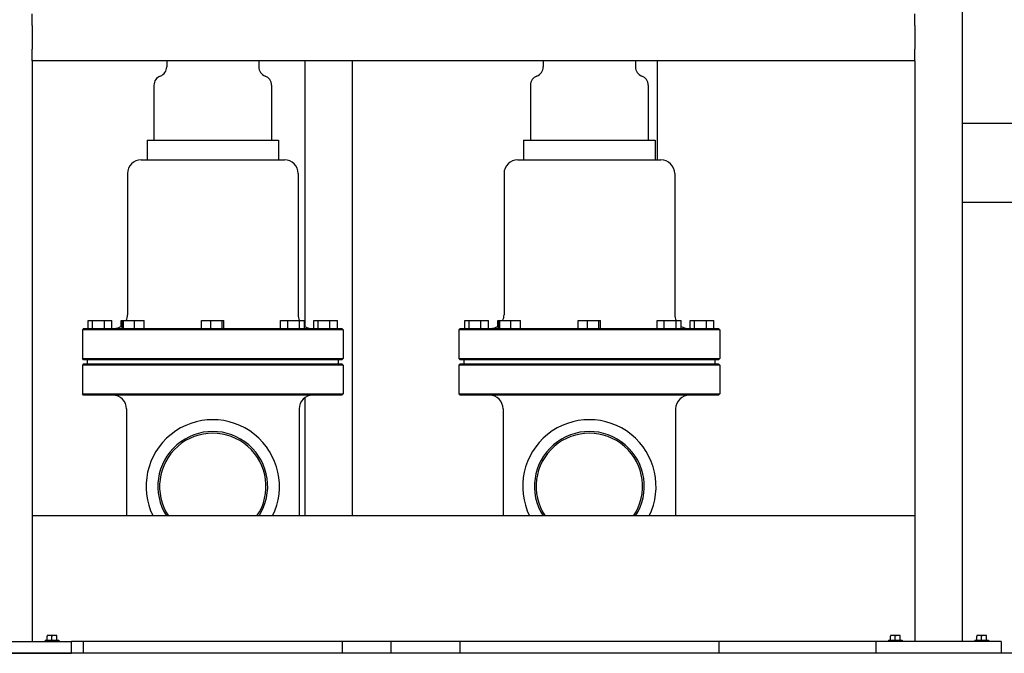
# Model space of a CAD drawing. Header units: inches. Extents: x 18 to 846, y -44 to 561.
# Tile 473 of 637: x 489 to 520, y 257 to 277. Entities that reach past the tile are written whole.
import ezdxf

# ---------------------------------------------------------------- set-up
doc = ezdxf.new("R2010")
doc.units = ezdxf.units.IN
doc.header["$LTSCALE"] = 24
doc.header["$MEASUREMENT"] = 0
doc.layers.add('Visible (ANSI)', color=7, linetype='Continuous', lineweight=30)

msp = doc.modelspace()

# ---------------------------------------------------------------- linework, layer by layer
at = {"layer": 'Visible (ANSI)'}
for p, q in [((519.05343, 292.9565), (519.05343, 257.2065)), ((489.42843, 276.8315), (489.42843, 277.2065)), ((517.55343, 276.8315), (517.55343, 277.2065)), ((489.42843, 276.8315), (489.42843, 276.0815)), ((517.55343, 276.8315), (517.55343, 276.0815)), ((489.42843, 275.7065), (489.42843, 276.0815)), ((517.55343, 275.7065), (517.55343, 276.0815)), ((489.42843, 275.7065), (489.42843, 257.2065)), ((517.55343, 275.7065), (489.42843, 275.7065)), ((493.70968, 275.7065), (493.70968, 275.51572)), ((496.64718, 275.7065), (496.64718, 275.51572)), ((498.11593, 275.7065), (498.11593, 267.23887)), ((499.61593, 275.7065), (499.61593, 261.2065)), ((505.70968, 275.7065), (505.70968, 275.51572)), ((508.64718, 275.7065), (508.64718, 275.51572)), ((509.33468, 275.7065), (509.33468, 272.55525)), ((517.55343, 275.7065), (517.55343, 257.2065)), ((493.30343, 274.93025), (493.30343, 273.18025)), ((497.05343, 274.93025), (497.05343, 273.18025)), ((505.30343, 274.93025), (505.30343, 273.18025)), ((509.05343, 274.93025), (509.05343, 273.18025)), ((528.05343, 273.7065), (519.05343, 273.7065)), ((493.08468, 273.18025), (497.27218, 273.18025)), ((493.08468, 273.18025), (493.08468, 272.55525)), ((497.27218, 273.18025), (497.27218, 272.55525)), ((505.08468, 273.18025), (509.27218, 273.18025)), ((505.08468, 273.18025), (505.08468, 272.55525)), ((509.27218, 273.18025), (509.27218, 272.55525)), ((492.89718, 272.55525), (497.45968, 272.55525)), ((504.89718, 272.55525), (509.45968, 272.55525)), ((492.45968, 272.11775), (492.45968, 267.61775)), ((497.89718, 272.11775), (497.89718, 267.61775)), ((504.45968, 272.11775), (504.45968, 267.61775)), ((509.89718, 272.11775), (509.89718, 267.61775)), ((519.05343, 271.2065), (528.05343, 271.2065)), ((491.20706, 267.18025), (491.20706, 267.43025)), ((491.20706, 267.43025), (491.34603, 267.43025)), ((491.34603, 267.43025), (491.72364, 267.43025)), ((491.34603, 267.18025), (491.34603, 267.43025)), ((491.72364, 267.43025), (491.96229, 267.43025)), ((491.72364, 267.18025), (491.72364, 267.43025)), ((491.96229, 267.18025), (491.96229, 267.43025)), ((492.25762, 267.43025), (492.28741, 267.43025)), ((492.25762, 267.24901), (492.25762, 267.43025)), ((492.28741, 267.43025), (492.32955, 267.43025)), ((492.28741, 267.18025), (492.28741, 267.43025)), ((492.32955, 267.18025), (492.32955, 267.43025)), ((492.32955, 267.43025), (492.67941, 267.43025)), ((492.67941, 267.43025), (492.98712, 267.43025)), ((492.67941, 267.18025), (492.67941, 267.43025)), ((492.98712, 267.18025), (492.98712, 267.43025)), ((494.82263, 267.43025), (495.12087, 267.43025)), ((494.82263, 267.18025), (494.82263, 267.43025)), ((495.12087, 267.18025), (495.12087, 267.43025)), ((495.12087, 267.43025), (495.47668, 267.43025)), ((495.47668, 267.43025), (495.53423, 267.43025)), ((495.47668, 267.18025), (495.47668, 267.43025)), ((495.53423, 267.18025), (495.53423, 267.43025)), ((497.33995, 267.43025), (497.56627, 267.43025)), ((497.33995, 267.18025), (497.33995, 267.43025)), ((497.56627, 267.43025), (497.94591, 267.43025)), ((497.56627, 267.18025), (497.56627, 267.43025)), ((497.94591, 267.18025), (497.94591, 267.43025)), ((497.94591, 267.43025), (498.09924, 267.43025)), ((498.09924, 267.18025), (498.09924, 267.43025)), ((498.39456, 267.43025), (498.53353, 267.43025)), ((498.39456, 267.18025), (498.39456, 267.43025)), ((498.53353, 267.43025), (498.91114, 267.43025)), ((498.53353, 267.18025), (498.53353, 267.43025)), ((498.91114, 267.43025), (499.14979, 267.43025)), ((498.91114, 267.18025), (498.91114, 267.43025)), ((499.14979, 267.18025), (499.14979, 267.43025)), ((503.20706, 267.18025), (503.20706, 267.43025)), ((503.20706, 267.43025), (503.34603, 267.43025)), ((503.34603, 267.43025), (503.72364, 267.43025)), ((503.34603, 267.18025), (503.34603, 267.43025)), ((503.72364, 267.43025), (503.96229, 267.43025)), ((503.72364, 267.18025), (503.72364, 267.43025)), ((503.96229, 267.18025), (503.96229, 267.43025)), ((504.25762, 267.43025), (504.28741, 267.43025)), ((504.25762, 267.24901), (504.25762, 267.43025)), ((504.28741, 267.43025), (504.32955, 267.43025)), ((504.28741, 267.18025), (504.28741, 267.43025)), ((504.32955, 267.18025), (504.32955, 267.43025)), ((504.32955, 267.43025), (504.67941, 267.43025)), ((504.67941, 267.43025), (504.98712, 267.43025)), ((504.67941, 267.18025), (504.67941, 267.43025)), ((504.98712, 267.18025), (504.98712, 267.43025)), ((506.82263, 267.43025), (507.12087, 267.43025)), ((506.82263, 267.18025), (506.82263, 267.43025)), ((507.12087, 267.18025), (507.12087, 267.43025)), ((507.12087, 267.43025), (507.47668, 267.43025)), ((507.47668, 267.43025), (507.53423, 267.43025)), ((507.47668, 267.18025), (507.47668, 267.43025)), ((507.53423, 267.18025), (507.53423, 267.43025)), ((509.33995, 267.43025), (509.56627, 267.43025)), ((509.33995, 267.18025), (509.33995, 267.43025)), ((509.56627, 267.43025), (509.94591, 267.43025)), ((509.56627, 267.18025), (509.56627, 267.43025)), ((509.94591, 267.18025), (509.94591, 267.43025)), ((509.94591, 267.43025), (510.09924, 267.43025)), ((510.09924, 267.18025), (510.09924, 267.43025)), ((510.39456, 267.43025), (510.53353, 267.43025)), ((510.39456, 267.18025), (510.39456, 267.43025)), ((510.53353, 267.43025), (510.91114, 267.43025)), ((510.53353, 267.18025), (510.53353, 267.43025)), ((510.91114, 267.43025), (511.14979, 267.43025)), ((510.91114, 267.18025), (510.91114, 267.43025)), ((511.14979, 267.18025), (511.14979, 267.43025)), ((491.06385, 267.18025), (491.02218, 267.13859)), ((499.33468, 267.13859), (491.02218, 267.13859)), ((491.02218, 267.13859), (491.02218, 266.22192)), ((491.06385, 267.18025), (499.29301, 267.18025)), ((499.29301, 267.18025), (499.33468, 267.13859)), ((499.33468, 267.13859), (499.33468, 266.22192)), ((503.06385, 267.18025), (503.02218, 267.13859)), ((511.33468, 267.13859), (503.02218, 267.13859)), ((503.02218, 267.13859), (503.02218, 266.22192)), ((503.06385, 267.18025), (511.29301, 267.18025)), ((511.29301, 267.18025), (511.33468, 267.13859)), ((511.33468, 267.13859), (511.33468, 266.22192)), ((491.02218, 266.22192), (499.33468, 266.22192)), ((491.06385, 266.18025), (491.02218, 266.22192)), ((499.29301, 266.18025), (491.06385, 266.18025)), ((491.17843, 266.18025), (491.17843, 266.05525)), ((499.17843, 266.18025), (499.17843, 266.05525)), ((499.29301, 266.18025), (499.33468, 266.22192)), ((503.02218, 266.22192), (511.33468, 266.22192)), ((503.06385, 266.18025), (503.02218, 266.22192)), ((511.29301, 266.18025), (503.06385, 266.18025)), ((503.17843, 266.18025), (503.17843, 266.05525)), ((511.17843, 266.18025), (511.17843, 266.05525)), ((511.29301, 266.18025), (511.33468, 266.22192)), ((491.06385, 266.05525), (491.02218, 266.01359)), ((499.33468, 266.01359), (491.02218, 266.01359)), ((491.02218, 266.01359), (491.02218, 265.09692)), ((491.06385, 266.05525), (499.29301, 266.05525)), ((499.29301, 266.05525), (499.33468, 266.01359)), ((499.33468, 266.01359), (499.33468, 265.09692)), ((503.06385, 266.05525), (503.02218, 266.01359)), ((511.33468, 266.01359), (503.02218, 266.01359)), ((503.02218, 266.01359), (503.02218, 265.09692)), ((503.06385, 266.05525), (511.29301, 266.05525)), ((511.29301, 266.05525), (511.33468, 266.01359)), ((511.33468, 266.01359), (511.33468, 265.09692)), ((491.02218, 265.09692), (499.33468, 265.09692)), ((491.06385, 265.05525), (491.02218, 265.09692)), ((499.29301, 265.05525), (491.06385, 265.05525)), ((498.11593, 264.97679), (498.11593, 261.2065)), ((499.29301, 265.05525), (499.33468, 265.09692)), ((503.02218, 265.09692), (511.33468, 265.09692)), ((503.06385, 265.05525), (503.02218, 265.09692)), ((511.29301, 265.05525), (503.06385, 265.05525)), ((511.29301, 265.05525), (511.33468, 265.09692)), ((492.42843, 264.61775), (492.42843, 261.2065)), ((497.92843, 264.61775), (497.92843, 261.2065)), ((504.42843, 264.61775), (504.42843, 261.2065)), ((509.92843, 264.61775), (509.92843, 261.2065)), ((517.55343, 261.2065), (489.42843, 261.2065)), ((489.97543, 257.4005), (489.89743, 257.4005)), ((489.89743, 257.4005), (489.89743, 257.38128)), ((489.89743, 257.2455), (489.89743, 257.38128)), ((490.13143, 257.4005), (489.97543, 257.4005)), ((490.05343, 257.2455), (490.05343, 257.38128)), ((490.20943, 257.4005), (490.13143, 257.4005)), ((490.20943, 257.38128), (490.20943, 257.4005)), ((490.20943, 257.2455), (490.20943, 257.38128)), ((516.85043, 257.4005), (516.77243, 257.4005)), ((516.77243, 257.4005), (516.77243, 257.38128)), ((516.77243, 257.2455), (516.77243, 257.38128)), ((517.00643, 257.4005), (516.85043, 257.4005)), ((516.92843, 257.2455), (516.92843, 257.38128)), ((517.08443, 257.4005), (517.00643, 257.4005)), ((517.08443, 257.38128), (517.08443, 257.4005)), ((517.08443, 257.2455), (517.08443, 257.38128)), ((519.60043, 257.4005), (519.52243, 257.4005)), ((519.52243, 257.4005), (519.52243, 257.38128)), ((519.52243, 257.2455), (519.52243, 257.38128)), ((519.75643, 257.4005), (519.60043, 257.4005)), ((519.67843, 257.2455), (519.67843, 257.38128)), ((519.83443, 257.4005), (519.75643, 257.4005)), ((519.83443, 257.38128), (519.83443, 257.4005)), ((519.83443, 257.2455), (519.83443, 257.38128)), ((486.67843, 257.2065), (490.67843, 257.2065)), ((489.83743, 257.2455), (490.26943, 257.2455)), ((489.83743, 257.2455), (489.83743, 257.2065)), ((490.26943, 257.2455), (490.26943, 257.2065)), ((516.30343, 257.2065), (490.67843, 257.2065)), ((490.67843, 256.8315), (490.67843, 257.2065)), ((491.05343, 257.2065), (491.05343, 256.8315)), ((499.30343, 257.2065), (499.30343, 256.8315)), ((500.86593, 256.8315), (500.86593, 257.2065)), ((503.05343, 257.2065), (503.05343, 256.8315)), ((511.30343, 257.2065), (511.30343, 256.8315)), ((520.30343, 257.2065), (516.30343, 257.2065)), ((516.30343, 257.2065), (516.30343, 256.8315)), ((516.71243, 257.2455), (517.14443, 257.2455)), ((516.71243, 257.2455), (516.71243, 257.2065)), ((517.14443, 257.2455), (517.14443, 257.2065)), ((519.46243, 257.2455), (519.89443, 257.2455)), ((519.46243, 257.2455), (519.46243, 257.2065)), ((519.89443, 257.2455), (519.89443, 257.2065)), ((520.30343, 257.2065), (520.30343, 256.8315)), ((520.67843, 256.8315), (349.67843, 256.8315)), ((486.67843, 256.8315), (490.67843, 256.8315)), ((520.30343, 256.8315), (516.30343, 256.8315))]:
    msp.add_line(p, q, dxfattribs=at)
for centre, radius, start, end in [((493.39718, 275.51572), 0.3125, 290.487315, 0), ((496.95968, 275.51572), 0.3125, 180, 249.512685), ((505.39718, 275.51572), 0.3125, 290.487315, 0), ((508.95968, 275.51572), 0.3125, 180, 249.512685), ((493.61593, 274.93025), 0.3125, 110.487315, 180), ((496.74093, 274.93025), 0.3125, 0, 69.512685), ((505.61593, 274.93025), 0.3125, 110.487315, 180), ((508.74093, 274.93025), 0.3125, 0, 69.512685), ((492.89718, 272.11775), 0.4375, 90, 180), ((497.45968, 272.11775), 0.4375, 0, 90), ((504.89718, 272.11775), 0.4375, 90, 180), ((509.45968, 272.11775), 0.4375, 0, 90), ((492.02218, 267.61775), 0.4375, 334.623066, 0), ((498.33468, 267.61775), 0.4375, 180, 205.376934), ((504.02218, 267.61775), 0.4375, 334.623066, 0), ((510.33468, 267.61775), 0.4375, 180, 205.376934), ((492.02218, 267.61775), 0.4375, 270, 307.318572), ((498.33468, 267.61775), 0.4375, 237.442211, 270), ((504.02218, 267.61775), 0.4375, 270, 307.318572), ((510.33468, 267.61775), 0.4375, 237.442211, 270), ((491.99093, 264.61775), 0.4375, 0, 90), ((498.36593, 264.61775), 0.4375, 90, 180), ((503.99093, 264.61775), 0.4375, 0, 90), ((510.36593, 264.61775), 0.4375, 90, 180), ((495.17843, 262.149), 2.125, 333.670711, 206.329289), ((507.17843, 262.149), 2.125, 333.670711, 206.329289), ((495.17843, 262.149), 1.75, 327.413557, 212.586443), ((507.17843, 262.149), 1.75, 327.413557, 212.586443), ((495.17843, 262.149), 1.69542, 326.226708, 213.773292), ((507.17843, 262.149), 1.69542, 326.226708, 213.773292)]:
    msp.add_arc(centre, radius, start, end, dxfattribs=at)
for centre, start_param, end_param in [((489.97543, 257.17988), 0, 0.42053434), ((489.97543, 257.17988), 5.86265097, 6.28318531), ((490.13143, 257.17988), 0, 0.42053434), ((490.13143, 257.17988), 5.86265097, 6.28318531), ((516.85043, 257.17988), 0, 0.42053434), ((516.85043, 257.17988), 5.86265097, 6.28318531), ((517.00643, 257.17988), 0, 0.42053434), ((517.00643, 257.17988), 5.86265097, 6.28318531), ((519.60043, 257.17988), 0, 0.42053434), ((519.60043, 257.17988), 5.86265097, 6.28318531), ((519.75643, 257.17988), 0, 0.42053434), ((519.75643, 257.17988), 5.86265097, 6.28318531)]:
    msp.add_ellipse(centre, major_axis=(0, 0.22062), ratio=0.8660254, start_param=start_param, end_param=end_param, dxfattribs=at)

doc.saveas('drawing.dxf')
